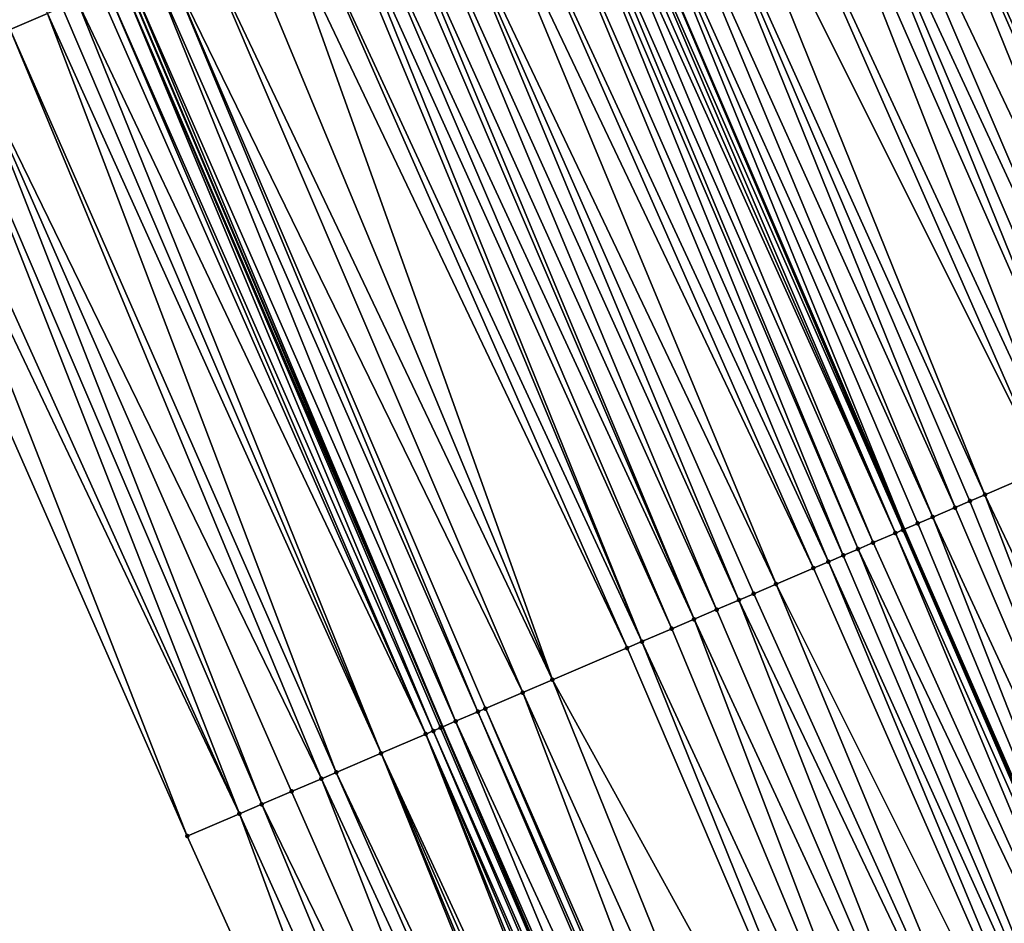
# Model space of a CAD drawing. Header units: feet. Extents: x 2004186 to 2014793, y 836912 to 864902.
# Tile 406 of 974: x 2010256 to 2010281, y 848168 to 848190. Entities that reach past the tile are written whole.
import ezdxf

# ---------------------------------------------------------------- set-up
doc = ezdxf.new("R2010")
doc.units = ezdxf.units.FT
doc.header["$LTSCALE"] = 100
doc.header["$MEASUREMENT"] = 0
for name, color, linetype, lineweight in [('EP_Travel Lane', 5, 'Continuous', 40), ('GPL_Skip Line', 2, 'Continuous', 40), ('Road Shots', 4, 'Continuous', 200), ('Road X-Section', 30, 'Continuous', 13)]:
    doc.layers.add(name, color=color, linetype=linetype, lineweight=lineweight)
doc.layers.add('I-77 SB_MM21-27-Surface-Border', color=7, linetype='Continuous')
doc.layers.add('I-77 SB_MM21-27-Surface-TIN', color=7, linetype='Continuous')

msp = doc.modelspace()

# ---------------------------------------------------------------- linework, layer by layer
at = {"layer": 'EP_Travel Lane'}
msp.add_polyline3d([(2010305.390469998, 848080.8465041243, 430.5989821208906), (2010297.684316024, 848099.3021642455, 430.5160583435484), (2010289.978107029, 848117.7579561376, 430.4732409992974), (2010282.366608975, 848135.9561720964, 430.3883975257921), (2010274.556506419, 848154.3682234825, 430.3378343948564), (2010266.746384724, 848172.7803199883, 430.3001159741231), (2010258.936312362, 848191.1923001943, 430.2292891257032), (2010251.222090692, 848209.2494617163, 430.1626346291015), (2010243.074250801, 848227.5143628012, 430.0824033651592), (2010234.926417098, 848245.7792500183, 429.9975341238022), (2010226.778556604, 848264.0441972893, 429.9327789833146), (2010218.717751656, 848281.9512323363, 429.880627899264), (2010210.289573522, 848300.088456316, 429.7923194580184), (2010201.861373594, 848318.2257271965, 429.7193506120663), (2010193.433139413, 848336.3630717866, 429.6704961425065), (2010185.079267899, 848354.2161838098, 429.6111974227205), (2010176.462247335, 848372.2645757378, 429.5588371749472)], dxfattribs=at)
at = {"layer": 'GPL_Skip Line'}
msp.add_polyline3d([(2010316.89390634, 848085.6152723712, 431.1424802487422), (2010309.226277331, 848104.0868771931, 431.0546505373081), (2010301.558629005, 848122.5585285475, 430.9809691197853), (2010293.91638221, 848140.8964088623, 430.9236293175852), (2010286.026832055, 848159.2743249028, 430.832547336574), (2010278.137224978, 848177.6523735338, 430.7792813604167), (2010270.247666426, 848196.0303091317, 430.693777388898), (2010262.393365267, 848214.2271495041, 430.6283262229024), (2010254.274278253, 848232.5048416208, 430.5435264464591), (2010246.155151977, 848250.7826221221, 430.4883125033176), (2010238.036049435, 848269.0603491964, 430.4152164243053), (2010229.92070928, 848287.1446260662, 430.3710081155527), (2010221.481086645, 848305.276578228, 430.2912271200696), (2010213.041452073, 848323.4085560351, 430.2198362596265), (2010204.601826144, 848341.5405152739, 430.1423739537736), (2010196.184079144, 848359.5248825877, 430.0913118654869)], dxfattribs=at)
at = {"layer": 'I-77 SB_MM21-27-Surface-Border', "color": 3, "linetype": 'ByBlock', "lineweight": -2}
msp.add_polyline3d([(2010301.796048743, 848079.3564190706, 430.4260753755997), (2010293.216183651, 848097.4499587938, 430.3221133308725), (2010285.375314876, 848115.8499042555, 430.2669621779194), (2010276.71784885, 848133.5401261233, 430.1564486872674), (2010268.671635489, 848151.8510682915, 430.0668757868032), (2010260.441537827, 848170.0833557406, 429.9685273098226), (2010252.395275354, 848188.3944127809, 429.9116962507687), (2010244.673266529, 848206.3313564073, 429.8657861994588), (2010236.900849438, 848224.763666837, 429.8371766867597), (2010229.128486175, 848243.1958564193, 429.7681103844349), (2010221.356126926, 848261.6280369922, 429.6960273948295), (2010214.436026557, 848279.9662490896, 429.6692111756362), (2010207.478468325, 848298.7854244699, 429.7020729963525), (2010199.795177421, 848317.2679811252, 429.6524874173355), (2010190.660210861, 848335.0777541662, 429.5863745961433), (2010182.152903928, 848352.8174021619, 429.5337966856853), (2010173.34872787, 848370.7763118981, 429.4700902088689)], dxfattribs=at)
at = {"layer": 'I-77 SB_MM21-27-Surface-TIN', "color": 128, "linetype": 'ByBlock', "lineweight": -2}
for points in [[(2010248.509631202, 848208.040831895, 430.0455819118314), (2010256.07293885, 848189.9675598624, 430.1022298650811), (2010256.992359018, 848190.3608365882, 430.1470003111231)], [(2010280.529752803, 848200.42816533, 431.1348072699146), (2010279.978087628, 848200.1922298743, 431.1166611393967), (2010288.024334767, 848181.881208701, 431.1837152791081)], [(2010280.897536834, 848200.5854386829, 431.1420731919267), (2010280.529752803, 848200.42816533, 431.1348072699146), (2010288.759889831, 848182.195785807, 431.206912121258)], [(2010280.529752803, 848200.42816533, 431.1348072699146), (2010288.024334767, 848181.881208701, 431.1837152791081), (2010288.759889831, 848182.195785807, 431.206912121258)], [(2010279.978087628, 848200.1922298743, 431.1166611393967), (2010279.058674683, 848199.7989362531, 431.0670749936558), (2010287.840447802, 848181.8025602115, 431.1767152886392)], [(2010279.978087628, 848200.1922298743, 431.1166611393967), (2010287.840447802, 848181.8025602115, 431.1767152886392), (2010288.024334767, 848181.881208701, 431.1837152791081)], [(2010279.058674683, 848199.7989362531, 431.0670749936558), (2010276.852051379, 848198.8551069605, 430.9695590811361), (2010286.185490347, 848181.0946647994, 431.0968965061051)], [(2010279.058674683, 848199.7989362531, 431.0670749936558), (2010286.921030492, 848181.4092767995, 431.1300391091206), (2010287.840447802, 848181.8025602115, 431.1767152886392)], [(2010279.058674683, 848199.7989362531, 431.0670749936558), (2010286.185490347, 848181.0946647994, 431.0968965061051), (2010286.921030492, 848181.4092767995, 431.1300391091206)], [(2010276.852051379, 848198.8551069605, 430.9695590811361), (2010275.748730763, 848198.3832132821, 430.9267775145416), (2010284.346639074, 848180.3081369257, 431.0146460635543)], [(2010276.852051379, 848198.8551069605, 430.9695590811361), (2010285.449958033, 848180.7800344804, 431.0585324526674), (2010286.185490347, 848181.0946647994, 431.0968965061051)], [(2010276.852051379, 848198.8551069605, 430.9695590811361), (2010285.082183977, 848180.6227377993, 431.0446173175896), (2010285.449958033, 848180.7800344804, 431.0585324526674)], [(2010276.852051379, 848198.8551069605, 430.9695590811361), (2010284.898299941, 848180.5440824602, 431.0356649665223), (2010285.082183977, 848180.6227377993, 431.0446173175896)], [(2010276.852051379, 848198.8551069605, 430.9695590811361), (2010284.346639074, 848180.3081369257, 431.0146460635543), (2010284.898299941, 848180.5440824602, 431.0356649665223)], [(2010275.748730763, 848198.3832132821, 430.9267775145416), (2010275.197076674, 848198.1472518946, 430.9012400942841), (2010283.611085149, 848179.9935571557, 430.9906899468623)], [(2010275.748730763, 848198.3832132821, 430.9267775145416), (2010283.611085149, 848179.9935571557, 430.9906899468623), (2010284.346639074, 848180.3081369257, 431.0146460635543)], [(2010275.197076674, 848198.1472518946, 430.9012400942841), (2010274.645420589, 848197.9112951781, 430.8770340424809), (2010282.691659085, 848179.6002942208, 430.9498503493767)], [(2010275.197076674, 848198.1472518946, 430.9012400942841), (2010283.059431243, 848179.7575953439, 430.9650315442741), (2010283.611085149, 848179.9935571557, 430.9906899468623)], [(2010275.197076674, 848198.1472518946, 430.9012400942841), (2010282.691659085, 848179.6002942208, 430.9498503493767), (2010283.059431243, 848179.7575953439, 430.9650315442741)], [(2010274.645420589, 848197.9112951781, 430.8770340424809), (2010273.542100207, 848197.4394009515, 430.8340962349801), (2010281.95611869, 848179.285682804, 430.9168739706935)], [(2010274.645420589, 848197.9112951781, 430.8770340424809), (2010281.95611869, 848179.285682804, 430.9168739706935), (2010282.691659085, 848179.6002942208, 430.9498503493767)], [(2010273.542100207, 848197.4394009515, 430.8340962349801), (2010272.622671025, 848197.0461453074, 430.7953346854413), (2010281.588343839, 848179.1283879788, 430.9034878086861)], [(2010273.542100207, 848197.4394009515, 430.8340962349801), (2010281.588343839, 848179.1283879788, 430.9034878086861), (2010281.95611869, 848179.285682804, 430.9168739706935)], [(2010272.622671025, 848197.0461453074, 430.7953346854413), (2010271.887123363, 848196.7315508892, 430.7672033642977), (2010280.11725991, 848178.4991724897, 430.8396284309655)], [(2010272.622671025, 848197.0461453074, 430.7953346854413), (2010280.11725991, 848178.4991724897, 430.8396284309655), (2010281.588343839, 848179.1283879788, 430.9034878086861)], [(2010271.887123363, 848196.7315508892, 430.7672033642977), (2010271.151573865, 848196.416960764, 430.7402957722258), (2010279.381705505, 848178.1845938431, 430.8159925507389)], [(2010271.887123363, 848196.7315508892, 430.7672033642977), (2010279.749481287, 848178.3418864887, 430.8287574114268), (2010280.11725991, 848178.4991724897, 430.8396284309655)], [(2010271.887123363, 848196.7315508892, 430.7672033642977), (2010279.381705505, 848178.1845938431, 430.8159925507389), (2010279.749481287, 848178.3418864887, 430.8287574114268)], [(2010271.151573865, 848196.416960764, 430.7402957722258), (2010270.599917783, 848196.1810040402, 430.7160876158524), (2010278.830032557, 848177.948676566, 430.8030278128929)], [(2010271.151573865, 848196.416960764, 430.7402957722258), (2010278.830032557, 848177.948676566, 430.8030278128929), (2010279.381705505, 848178.1845938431, 430.8159925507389)], [(2010270.048277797, 848195.945009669, 430.6811488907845), (2010278.094480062, 848177.6340934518, 430.7781185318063), (2010270.247666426, 848196.0303091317, 430.693777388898)], [(2010270.599917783, 848196.1810040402, 430.7160876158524), (2010270.247666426, 848196.0303091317, 430.693777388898), (2010278.137224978, 848177.6523735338, 430.7792813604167)], [(2010278.094480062, 848177.6340934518, 430.7781185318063), (2010278.137224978, 848177.6523735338, 430.7792813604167), (2010270.247666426, 848196.0303091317, 430.693777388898)], [(2010270.599917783, 848196.1810040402, 430.7160876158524), (2010278.137224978, 848177.6523735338, 430.7792813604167), (2010278.462259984, 848177.7913764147, 430.7881235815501)], [(2010270.599917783, 848196.1810040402, 430.7160876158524), (2010278.462259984, 848177.7913764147, 430.7881235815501), (2010278.830032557, 848177.948676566, 430.8030278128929)], [(2010269.680498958, 848195.7877241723, 430.670421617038), (2010269.312724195, 848195.6304291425, 430.6569771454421), (2010277.358954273, 848177.3194478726, 430.7354048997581)], [(2010269.86439081, 848195.8663612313, 430.67416358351), (2010269.680498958, 848195.7877241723, 430.670421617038), (2010277.910595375, 848177.5554396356, 430.769600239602)], [(2010269.680498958, 848195.7877241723, 430.670421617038), (2010277.358954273, 848177.3194478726, 430.7354048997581), (2010277.910595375, 848177.5554396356, 430.769600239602)], [(2010270.048277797, 848195.945009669, 430.6811488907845), (2010269.86439081, 848195.8663612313, 430.67416358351), (2010277.910595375, 848177.5554396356, 430.769600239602)], [(2010270.048277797, 848195.945009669, 430.6811488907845), (2010277.910595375, 848177.5554396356, 430.769600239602), (2010278.094480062, 848177.6340934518, 430.7781185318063)], [(2010269.128843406, 848195.5517662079, 430.6458598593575), (2010268.577190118, 848195.3158029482, 430.6197887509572), (2010276.623428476, 848177.0048023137, 430.6926970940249)], [(2010269.312724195, 848195.6304291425, 430.6569771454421), (2010269.128843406, 848195.5517662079, 430.6458598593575), (2010276.991188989, 848177.1621306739, 430.7156416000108)], [(2010269.128843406, 848195.5517662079, 430.6458598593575), (2010276.623428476, 848177.0048023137, 430.6926970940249), (2010276.991188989, 848177.1621306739, 430.7156416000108)], [(2010269.312724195, 848195.6304291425, 430.6569771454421), (2010276.991188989, 848177.1621306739, 430.7156416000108), (2010277.358954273, 848177.3194478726, 430.7354048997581)], [(2010268.577190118, 848195.3158029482, 430.6197887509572), (2010267.841638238, 848195.0012183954, 430.5944693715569), (2010276.255658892, 848176.8474951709, 430.6758000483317)], [(2010268.577190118, 848195.3158029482, 430.6197887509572), (2010276.255658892, 848176.8474951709, 430.6758000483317), (2010276.623428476, 848177.0048023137, 430.6926970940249)], [(2010267.841638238, 848195.0012183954, 430.5944693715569), (2010267.289982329, 848194.7652612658, 430.5701455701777), (2010275.887883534, 848176.690201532, 430.6627519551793)], [(2010267.841638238, 848195.0012183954, 430.5944693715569), (2010275.887883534, 848176.690201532, 430.6627519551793), (2010276.255658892, 848176.8474951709, 430.6758000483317)], [(2010267.289982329, 848194.7652612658, 430.5701455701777), (2010266.370551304, 848194.372009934, 430.5326131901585), (2010274.968443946, 848176.2969702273, 430.6309279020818)], [(2010267.289982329, 848194.7652612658, 430.5701455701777), (2010274.968443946, 848176.2969702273, 430.6309279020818), (2010275.887883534, 848176.690201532, 430.6627519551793)], [(2010266.370551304, 848194.372009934, 430.5326131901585), (2010265.818895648, 848194.1360522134, 430.5081208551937), (2010274.04902258, 848175.9036963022, 430.5869557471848)], [(2010266.370551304, 848194.372009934, 430.5326131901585), (2010274.416787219, 848176.0610150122, 430.6071497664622), (2010274.968443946, 848176.2969702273, 430.6309279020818)], [(2010266.370551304, 848194.372009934, 430.5326131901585), (2010274.04902258, 848175.9036963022, 430.5869557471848), (2010274.416787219, 848176.0610150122, 430.6071497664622)], [(2010265.818895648, 848194.1360522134, 430.5081208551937), (2010265.267253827, 848193.9000621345, 430.4744055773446), (2010273.497371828, 848175.6677271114, 430.5591941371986)], [(2010265.818895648, 848194.1360522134, 430.5081208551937), (2010273.497371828, 848175.6677271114, 430.5591941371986), (2010274.04902258, 848175.9036963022, 430.5869557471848)], [(2010265.267253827, 848193.9000621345, 430.4744055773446), (2010265.083366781, 848193.821413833, 430.4674591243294), (2010272.945715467, 848175.4317710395, 430.5351717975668)], [(2010265.267253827, 848193.9000621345, 430.4744055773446), (2010272.945715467, 848175.4317710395, 430.5351717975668), (2010273.497371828, 848175.6677271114, 430.5591941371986)], [(2010265.083366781, 848193.821413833, 430.4674591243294), (2010264.531691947, 848193.5855009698, 430.4557524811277), (2010272.945715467, 848175.4317710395, 430.5351717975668)], [(2010263.980021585, 848193.3495776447, 430.4410638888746), (2010263.244466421, 848193.0350007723, 430.4179337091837), (2010271.658499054, 848174.8812495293, 430.4912782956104)], [(2010264.163913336, 848193.4282149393, 430.4448730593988), (2010263.980021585, 848193.3495776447, 430.4410638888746), (2010271.658499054, 848174.8812495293, 430.4912782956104)], [(2010264.531691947, 848193.5855009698, 430.4557524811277), (2010264.163913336, 848193.4282149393, 430.4448730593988), (2010272.394053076, 848175.1958290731, 430.5151699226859)], [(2010264.163913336, 848193.4282149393, 430.4448730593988), (2010271.658499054, 848174.8812495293, 430.4912782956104), (2010272.394053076, 848175.1958290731, 430.5151699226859)], [(2010264.531691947, 848193.5855009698, 430.4557524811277), (2010272.394053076, 848175.1958290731, 430.5151699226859), (2010272.945715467, 848175.4317710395, 430.5351717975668)], [(2010263.244466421, 848193.0350007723, 430.4179337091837), (2010262.692813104, 848192.7990375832, 430.3918827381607), (2010271.290725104, 848174.7239525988, 430.4772920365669)], [(2010263.244466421, 848193.0350007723, 430.4179337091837), (2010271.290725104, 848174.7239525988, 430.4772920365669), (2010271.658499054, 848174.8812495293, 430.4912782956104)], [(2010262.692813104, 848192.7990375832, 430.3918827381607), (2010261.773374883, 848192.4058030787, 430.3591465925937), (2010269.451848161, 848173.937484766, 430.4121549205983)], [(2010262.692813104, 848192.7990375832, 430.3918827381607), (2010269.451848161, 848173.937484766, 430.4121549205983), (2010271.290725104, 848174.7239525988, 430.4772920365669)], [(2010261.773374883, 848192.4058030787, 430.3591465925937), (2010260.853946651, 848192.0125452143, 430.3197522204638), (2010269.451848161, 848173.937484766, 430.4121549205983)], [(2010260.853946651, 848192.0125452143, 430.3197522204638), (2010259.934509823, 848191.6193074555, 430.2860885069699), (2010268.716305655, 848173.6228782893, 430.3805866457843)], [(2010260.853946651, 848192.0125452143, 430.3197522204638), (2010268.716305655, 848173.6228782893, 430.3805866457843), (2010269.451848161, 848173.937484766, 430.4121549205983)], [(2010259.56674252, 848191.4619949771, 430.2676706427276), (2010259.015102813, 848191.2259999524, 430.232545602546), (2010267.061336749, 848172.9150096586, 430.308401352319)], [(2010259.934509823, 848191.6193074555, 430.2860885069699), (2010259.56674252, 848191.4619949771, 430.2676706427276), (2010267.612980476, 848173.150995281, 430.3408464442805)], [(2010259.56674252, 848191.4619949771, 430.2676706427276), (2010267.061336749, 848172.9150096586, 430.308401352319), (2010267.612980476, 848173.150995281, 430.3408464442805)], [(2010259.934509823, 848191.6193074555, 430.2860885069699), (2010267.796865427, 848173.229648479, 430.3491885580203), (2010268.716305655, 848173.6228782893, 430.3805866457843)], [(2010259.934509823, 848191.6193074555, 430.2860885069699), (2010267.612980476, 848173.150995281, 430.3408464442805), (2010267.796865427, 848173.229648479, 430.3491885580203)], [(2010258.831216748, 848191.1473493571, 430.2249454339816), (2010266.746384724, 848172.7803199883, 430.3001159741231), (2010258.936312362, 848191.1923001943, 430.2292891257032)], [(2010259.015102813, 848191.2259999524, 430.232545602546), (2010258.936312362, 848191.1923001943, 430.2292891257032), (2010266.746384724, 848172.7803199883, 430.3001159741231)], [(2010259.015102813, 848191.2259999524, 430.232545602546), (2010266.746384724, 848172.7803199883, 430.3001159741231), (2010267.061336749, 848172.9150096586, 430.308401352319)], [(2010258.463433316, 848190.990074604, 430.2172804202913), (2010258.279546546, 848190.9114256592, 430.2101506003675), (2010266.325795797, 848172.6003995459, 430.2757966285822)], [(2010258.831216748, 848191.1473493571, 430.2249454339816), (2010258.463433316, 848190.990074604, 430.2172804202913), (2010266.509674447, 848172.6790674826, 430.2883397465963)], [(2010258.463433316, 848190.990074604, 430.2172804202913), (2010266.325795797, 848172.6003995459, 430.2757966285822), (2010266.509674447, 848172.6790674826, 430.2883397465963)], [(2010258.831216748, 848191.1473493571, 430.2249454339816), (2010266.693556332, 848172.7577278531, 430.2987262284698), (2010266.746384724, 848172.7803199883, 430.3001159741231)], [(2010258.831216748, 848191.1473493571, 430.2249454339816), (2010266.509674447, 848172.6790674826, 430.2883397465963), (2010266.693556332, 848172.7577278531, 430.2987262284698)], [(2010257.727896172, 848190.675455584, 430.1821368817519), (2010257.360121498, 848190.5181603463, 430.1686330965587), (2010265.222493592, 848172.1284628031, 430.2207406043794)], [(2010258.279546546, 848190.9114256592, 430.2101506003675), (2010257.727896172, 848190.675455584, 430.1821368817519), (2010266.325795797, 848172.6003995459, 430.2757966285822)], [(2010257.727896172, 848190.675455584, 430.1821368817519), (2010265.222493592, 848172.1284628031, 430.2207406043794), (2010266.325795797, 848172.6003995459, 430.2757966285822)], [(2010257.360121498, 848190.5181603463, 430.1686330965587), (2010256.992359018, 848190.3608365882, 430.1470003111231), (2010265.222493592, 848172.1284628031, 430.2207406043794)], [(2010256.992359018, 848190.3608365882, 430.1470003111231), (2010256.07293885, 848189.9675598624, 430.1022298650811), (2010264.119203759, 848171.6564971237, 430.1574367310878)], [(2010256.992359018, 848190.3608365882, 430.1470003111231), (2010264.119203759, 848171.6564971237, 430.1574367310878), (2010265.222493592, 848172.1284628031, 430.2207406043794)], [(2010256.07293885, 848189.9675598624, 430.1022298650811), (2010254.96964721, 848189.4955984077, 430.0401301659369), (2010263.751439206, 848171.4991782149, 430.1371860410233)], [(2010256.07293885, 848189.9675598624, 430.1022298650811), (2010263.751439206, 848171.4991782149, 430.1371860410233), (2010264.119203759, 848171.6564971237, 430.1574367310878)], [(2010254.96964721, 848189.4955984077, 430.0401301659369), (2010254.417993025, 848189.2596372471, 430.0146574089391), (2010262.280375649, 848170.869915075, 430.0597449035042)], [(2010254.96964721, 848189.4955984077, 430.0401301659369), (2010263.015911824, 848171.1845363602, 430.0955340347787), (2010263.751439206, 848171.4991782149, 430.1371860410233)], [(2010254.96964721, 848189.4955984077, 430.0401301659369), (2010262.280375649, 848170.869915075, 430.0597449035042), (2010263.015911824, 848171.1845363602, 430.0955340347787)], [(2010254.417993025, 848189.2596372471, 430.0146574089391), (2010253.498580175, 848188.8663434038, 429.9650080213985), (2010261.728720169, 848170.6339569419, 430.0351350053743)], [(2010254.417993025, 848189.2596372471, 430.0146574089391), (2010261.728720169, 848170.6339569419, 430.0351350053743), (2010262.280375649, 848170.869915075, 430.0597449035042)], [(2010253.498580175, 848188.8663434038, 429.9650080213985), (2010253.130813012, 848188.7090305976, 429.9464967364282), (2010261.728720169, 848170.6339569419, 430.0351350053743)], [(2010253.130813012, 848188.7090305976, 429.9464967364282), (2010252.395275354, 848188.3944127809, 429.9116962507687), (2010260.441537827, 848170.0833557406, 429.9685273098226)], [(2010253.130813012, 848188.7090305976, 429.9464967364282), (2010260.441537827, 848170.0833557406, 429.9685273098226), (2010261.728720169, 848170.6339569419, 430.0351350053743)], [(2010281.588343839, 848179.1283879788, 430.9034878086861), (2010280.11725991, 848178.4991724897, 430.8396284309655), (2010288.715151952, 848160.424134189, 430.9383439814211)], [(2010279.749481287, 848178.3418864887, 430.8287574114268), (2010279.381705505, 848178.1845938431, 430.8159925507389), (2010287.24405146, 848159.794957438, 430.8855261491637)], [(2010280.11725991, 848178.4991724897, 430.8396284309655), (2010279.749481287, 848178.3418864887, 430.8287574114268), (2010287.24405146, 848159.794957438, 430.8855261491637)], [(2010280.11725991, 848178.4991724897, 430.8396284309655), (2010287.24405146, 848159.794957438, 430.8855261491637), (2010288.715151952, 848160.424134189, 430.9383439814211)], [(2010279.381705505, 848178.1845938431, 430.8159925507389), (2010278.830032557, 848177.948676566, 430.8030278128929), (2010287.24405146, 848159.794957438, 430.8855261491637)], [(2010278.830032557, 848177.948676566, 430.8030278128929), (2010278.462259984, 848177.7913764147, 430.7881235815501), (2010286.140740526, 848159.3230411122, 430.8362894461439)], [(2010278.830032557, 848177.948676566, 430.8030278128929), (2010286.140740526, 848159.3230411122, 430.8362894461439), (2010287.24405146, 848159.794957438, 430.8855261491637)], [(2010278.094480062, 848177.6340934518, 430.7781185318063), (2010277.910595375, 848177.5554396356, 430.769600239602), (2010286.026832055, 848159.2743249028, 430.832547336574)], [(2010278.094480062, 848177.6340934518, 430.7781185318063), (2010286.026832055, 848159.2743249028, 430.832547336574), (2010278.137224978, 848177.6523735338, 430.7792813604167)], [(2010278.462259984, 848177.7913764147, 430.7881235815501), (2010278.137224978, 848177.6523735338, 430.7792813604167), (2010286.140740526, 848159.3230411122, 430.8362894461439)], [(2010286.140740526, 848159.3230411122, 430.8362894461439), (2010278.137224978, 848177.6523735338, 430.7792813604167), (2010286.026832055, 848159.2743249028, 430.832547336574)], [(2010277.358954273, 848177.3194478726, 430.7354048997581), (2010276.991188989, 848177.1621306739, 430.7156416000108), (2010285.589075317, 848159.0871057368, 430.8181661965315)], [(2010277.910595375, 848177.5554396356, 430.769600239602), (2010277.358954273, 848177.3194478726, 430.7354048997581), (2010285.589075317, 848159.0871057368, 430.8181661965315)], [(2010277.910595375, 848177.5554396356, 430.769600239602), (2010285.589075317, 848159.0871057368, 430.8181661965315), (2010286.026832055, 848159.2743249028, 430.832547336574)], [(2010276.991188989, 848177.1621306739, 430.7156416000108), (2010276.623428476, 848177.0048023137, 430.6926970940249), (2010284.485762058, 848158.6151948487, 430.7704794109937)], [(2010276.991188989, 848177.1621306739, 430.7156416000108), (2010284.485762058, 848158.6151948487, 430.7704794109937), (2010285.589075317, 848159.0871057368, 430.8181661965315)], [(2010276.255658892, 848176.8474951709, 430.6758000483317), (2010275.887883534, 848176.690201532, 430.6627519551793), (2010283.934097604, 848158.3792577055, 430.7518522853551)], [(2010276.623428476, 848177.0048023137, 430.6926970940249), (2010276.255658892, 848176.8474951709, 430.6758000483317), (2010284.485762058, 848158.6151948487, 430.7704794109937)], [(2010276.255658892, 848176.8474951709, 430.6758000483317), (2010283.934097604, 848158.3792577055, 430.7518522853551), (2010284.485762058, 848158.6151948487, 430.7704794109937)], [(2010275.887883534, 848176.690201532, 430.6627519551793), (2010274.968443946, 848176.2969702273, 430.6309279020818), (2010283.934097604, 848158.3792577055, 430.7518522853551)], [(2010274.968443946, 848176.2969702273, 430.6309279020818), (2010274.416787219, 848176.0610150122, 430.6071497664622), (2010282.646889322, 848157.8287171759, 430.7025376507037)], [(2010274.968443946, 848176.2969702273, 430.6309279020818), (2010282.646889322, 848157.8287171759, 430.7025376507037), (2010283.934097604, 848158.3792577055, 430.7518522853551)], [(2010274.04902258, 848175.9036963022, 430.5869557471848), (2010273.497371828, 848175.6677271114, 430.5591941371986), (2010281.359689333, 848157.2781572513, 430.6476949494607)], [(2010274.416787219, 848176.0610150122, 430.6071497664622), (2010274.04902258, 848175.9036963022, 430.5869557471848), (2010282.646889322, 848157.8287171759, 430.7025376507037)], [(2010274.04902258, 848175.9036963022, 430.5869557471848), (2010281.359689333, 848157.2781572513, 430.6476949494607), (2010282.646889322, 848157.8287171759, 430.7025376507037)], [(2010273.497371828, 848175.6677271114, 430.5591941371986), (2010272.945715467, 848175.4317710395, 430.5351717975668), (2010281.359689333, 848157.2781572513, 430.6476949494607)], [(2010272.945715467, 848175.4317710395, 430.5351717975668), (2010272.394053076, 848175.1958290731, 430.5151699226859), (2010280.072478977, 848156.7276215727, 430.5997629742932)], [(2010272.945715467, 848175.4317710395, 430.5351717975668), (2010280.072478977, 848156.7276215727, 430.5997629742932), (2010281.359689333, 848157.2781572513, 430.6476949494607)], [(2010272.394053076, 848175.1958290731, 430.5151699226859), (2010271.658499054, 848174.8812495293, 430.4912782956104), (2010280.072478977, 848156.7276215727, 430.5997629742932)], [(2010271.290725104, 848174.7239525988, 430.4772920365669), (2010269.451848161, 848173.937484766, 430.4121549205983), (2010279.153046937, 848156.3343726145, 430.5629071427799)], [(2010271.658499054, 848174.8812495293, 430.4912782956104), (2010271.290725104, 848174.7239525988, 430.4772920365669), (2010279.153046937, 848156.3343726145, 430.5629071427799)], [(2010271.658499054, 848174.8812495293, 430.4912782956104), (2010279.153046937, 848156.3343726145, 430.5629071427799), (2010280.072478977, 848156.7276215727, 430.5997629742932)], [(2010269.451848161, 848173.937484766, 430.4121549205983), (2010268.716305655, 848173.6228782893, 430.3805866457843), (2010276.946426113, 848155.3905375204, 430.4637375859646)], [(2010269.451848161, 848173.937484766, 430.4121549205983), (2010276.946426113, 848155.3905375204, 430.4637375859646), (2010279.153046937, 848156.3343726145, 430.5629071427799)], [(2010268.716305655, 848173.6228782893, 430.3805866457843), (2010267.796865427, 848173.229648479, 430.3491885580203), (2010275.843103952, 848154.9186474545, 430.4219857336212)], [(2010268.716305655, 848173.6228782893, 430.3805866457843), (2010275.843103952, 848154.9186474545, 430.4219857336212), (2010276.946426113, 848155.3905375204, 430.4637375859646)], [(2010267.796865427, 848173.229648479, 430.3491885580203), (2010267.612980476, 848173.150995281, 430.3408464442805), (2010275.659220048, 848154.8399918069, 430.4129453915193)], [(2010267.796865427, 848173.229648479, 430.3491885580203), (2010275.659220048, 848154.8399918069, 430.4129453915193), (2010275.843103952, 848154.9186474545, 430.4219857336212)], [(2010267.612980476, 848173.150995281, 430.3408464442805), (2010267.061336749, 848172.9150096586, 430.308401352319), (2010275.475339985, 848154.7613271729, 430.401343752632)], [(2010267.612980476, 848173.150995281, 430.3408464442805), (2010275.475339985, 848154.7613271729, 430.401343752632), (2010275.659220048, 848154.8399918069, 430.4129453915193)], [(2010266.693556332, 848172.7577278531, 430.2987262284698), (2010266.509674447, 848172.6790674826, 430.2883397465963), (2010274.556506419, 848154.3682234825, 430.3378343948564)], [(2010266.693556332, 848172.7577278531, 430.2987262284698), (2010274.556506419, 848154.3682234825, 430.3378343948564), (2010266.746384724, 848172.7803199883, 430.3001159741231)], [(2010267.061336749, 848172.9150096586, 430.308401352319), (2010266.746384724, 848172.7803199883, 430.3001159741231), (2010274.739828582, 848154.4466479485, 430.3490402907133)], [(2010274.739828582, 848154.4466479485, 430.3490402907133), (2010266.746384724, 848172.7803199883, 430.3001159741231), (2010274.556506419, 848154.3682234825, 430.3378343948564)], [(2010267.061336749, 848172.9150096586, 430.308401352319), (2010274.739828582, 848154.4466479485, 430.3490402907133), (2010275.475339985, 848154.7613271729, 430.401343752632)], [(2010266.325795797, 848172.6003995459, 430.2757966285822), (2010265.222493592, 848172.1284628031, 430.2207406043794), (2010273.636508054, 848153.9747540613, 430.3061992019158)], [(2010266.509674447, 848172.6790674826, 430.2883397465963), (2010266.325795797, 848172.6003995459, 430.2757966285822), (2010274.372067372, 848154.2893212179, 430.3265602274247)], [(2010266.325795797, 848172.6003995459, 430.2757966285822), (2010274.188180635, 848154.210672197, 430.3194086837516), (2010274.372067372, 848154.2893212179, 430.3265602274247)], [(2010266.325795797, 848172.6003995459, 430.2757966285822), (2010273.820395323, 848154.0534018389, 430.3129963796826), (2010274.188180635, 848154.210672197, 430.3194086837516)], [(2010266.325795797, 848172.6003995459, 430.2757966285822), (2010273.636508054, 848153.9747540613, 430.3061992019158), (2010273.820395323, 848154.0534018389, 430.3129963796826)], [(2010266.509674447, 848172.6790674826, 430.2883397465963), (2010274.372067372, 848154.2893212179, 430.3265602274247), (2010274.556506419, 848154.3682234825, 430.3378343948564)], [(2010265.222493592, 848172.1284628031, 430.2207406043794), (2010264.119203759, 848171.6564971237, 430.1574367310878), (2010272.717094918, 848153.5814608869, 430.2567405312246)], [(2010265.222493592, 848172.1284628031, 430.2207406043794), (2010273.268746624, 848153.8174278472, 430.2838663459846), (2010273.636508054, 848153.9747540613, 430.3061992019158)], [(2010265.222493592, 848172.1284628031, 430.2207406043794), (2010272.900981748, 848153.6601096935, 430.2638309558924), (2010273.268746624, 848153.8174278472, 430.2838663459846)], [(2010265.222493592, 848172.1284628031, 430.2207406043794), (2010272.717094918, 848153.5814608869, 430.2567405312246), (2010272.900981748, 848153.6601096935, 430.2638309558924)], [(2010263.751439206, 848171.4991782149, 430.1371860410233), (2010263.015911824, 848171.1845363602, 430.0955340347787), (2010271.062121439, 848152.8736029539, 430.1876043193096)], [(2010264.119203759, 848171.6564971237, 430.1574367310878), (2010263.751439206, 848171.4991782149, 430.1371860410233), (2010272.165426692, 848153.3455325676, 430.2406284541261)], [(2010263.751439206, 848171.4991782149, 430.1371860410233), (2010271.062121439, 848152.8736029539, 430.1876043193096), (2010272.165426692, 848153.3455325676, 430.2406284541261)], [(2010264.119203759, 848171.6564971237, 430.1574367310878), (2010272.165426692, 848153.3455325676, 430.2406284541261), (2010272.717094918, 848153.5814608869, 430.2567405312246)], [(2010263.015911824, 848171.1845363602, 430.0955340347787), (2010262.280375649, 848170.869915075, 430.0597449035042), (2010271.062121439, 848152.8736029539, 430.1876043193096)], [(2010262.280375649, 848170.869915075, 430.0597449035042), (2010261.728720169, 848170.6339569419, 430.0351350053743), (2010269.958820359, 848152.4016635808, 430.1317985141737)], [(2010262.280375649, 848170.869915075, 430.0597449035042), (2010269.958820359, 848152.4016635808, 430.1317985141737), (2010271.062121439, 848152.8736029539, 430.1876043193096)], [(2010261.728720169, 848170.6339569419, 430.0351350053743), (2010260.441537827, 848170.0833557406, 429.9685273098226), (2010268.671635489, 848151.8510682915, 430.0668757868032)], [(2010261.728720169, 848170.6339569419, 430.0351350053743), (2010268.671635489, 848151.8510682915, 430.0668757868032), (2010269.958820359, 848152.4016635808, 430.1317985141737)]]:
    msp.add_3dface(points, dxfattribs=at)
at = {"layer": 'Road Shots', "lineweight": 100}
for p in [(2010279.749481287, 848178.3418864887, 430.8287574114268), (2010280.11725991, 848178.4991724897, 430.8396284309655), (2010279.381705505, 848178.1845938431, 430.8159925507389), (2010278.830032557, 848177.948676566, 430.8030278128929), (2010278.094480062, 848177.6340934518, 430.7781185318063), (2010278.462259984, 848177.7913764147, 430.7881235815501), (2010277.358954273, 848177.3194478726, 430.7354048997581), (2010277.910595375, 848177.5554396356, 430.769600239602), (2010276.991188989, 848177.1621306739, 430.7156416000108), (2010276.255658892, 848176.8474951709, 430.6758000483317), (2010276.623428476, 848177.0048023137, 430.6926970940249), (2010275.887883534, 848176.690201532, 430.6627519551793), (2010274.968443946, 848176.2969702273, 430.6309279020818), (2010274.04902258, 848175.9036963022, 430.5869557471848), (2010274.416787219, 848176.0610150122, 430.6071497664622), (2010273.497371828, 848175.6677271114, 430.5591941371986), (2010272.945715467, 848175.4317710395, 430.5351717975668), (2010272.394053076, 848175.1958290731, 430.5151699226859), (2010271.290725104, 848174.7239525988, 430.4772920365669), (2010271.658499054, 848174.8812495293, 430.4912782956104), (2010269.451848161, 848173.937484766, 430.4121549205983), (2010268.716305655, 848173.6228782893, 430.3805866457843), (2010267.796865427, 848173.229648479, 430.3491885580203), (2010267.612980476, 848173.150995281, 430.3408464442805), (2010266.693556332, 848172.7577278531, 430.2987262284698), (2010267.061336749, 848172.9150096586, 430.308401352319), (2010266.325795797, 848172.6003995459, 430.2757966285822), (2010266.509674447, 848172.6790674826, 430.2883397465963), (2010265.222493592, 848172.1284628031, 430.2207406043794), (2010263.751439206, 848171.4991782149, 430.1371860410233), (2010264.119203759, 848171.6564971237, 430.1574367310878), (2010263.015911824, 848171.1845363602, 430.0955340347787), (2010262.280375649, 848170.869915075, 430.0597449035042), (2010261.728720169, 848170.6339569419, 430.0351350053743), (2010260.441537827, 848170.0833557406, 429.9685273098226)]:
    msp.add_point(p, dxfattribs=at)
at = {"layer": 'Road X-Section', "extrusion": (0.3931167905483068, -0.9194806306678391, 0.003815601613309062), "elevation": 10372.81037464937, "flags": 128}
msp.add_lwpolyline([(2181841.12217036, 390.3360256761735), (2181841.92217036, 390.3708264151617), (2181842.32217036, 390.3893378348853), (2181843.32217036, 390.4389875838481), (2181843.92217036, 390.4644605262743), (2181845.12217036, 390.5265606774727), (2181846.12217036, 390.5713314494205), (2181846.52217036, 390.592964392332), (2181846.92217036, 390.6064682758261), (2181847.52217036, 390.6344821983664), (2181847.722170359, 390.6416120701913), (2181848.12217036, 390.6492771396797), (2181848.32217036, 390.6568773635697), (2181848.92217036, 390.6920026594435), (2181849.322170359, 390.7104206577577), (2181850.32217036, 390.7440846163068), (2181851.32217036, 390.783479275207), (2181852.32217036, 390.8162156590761), (2181852.92217036, 390.8422668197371), (2181853.72217036, 390.8653971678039), (2181853.92217036, 390.8692063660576), (2181854.32217036, 390.8800858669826), (2181854.92217036, 390.8917925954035), (2181855.12217036, 390.8987390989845), (2181855.72217036, 390.932454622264), (2181856.32217036, 390.9569471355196), (2181857.32217036, 390.9944797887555), (2181857.92217036, 391.0188037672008), (2181858.722170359, 391.0441233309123), (2181859.32217036, 391.0701946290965), (2181859.52217036, 391.0813119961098), (2181859.92217036, 391.0947565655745), (2181860.12217036, 391.0984985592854), (2181860.32217036, 391.1054839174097), (2181860.92217036, 391.1404228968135), (2181861.52217036, 391.1646312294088), (2181862.32217036, 391.191539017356), (2181863.12217036, 391.2196705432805), (2181864.12217036, 391.2584323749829), (2181865.32217036, 391.3013704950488), (2181865.92217036, 391.3255767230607), (2181866.52217036, 391.351114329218), (2181867.722170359, 391.3938962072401), (2181870.12217036, 391.491412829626), (2181871.12217036, 391.5409993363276), (2181871.722170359, 391.5591455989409), (2181872.12217036, 391.5664115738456), (2181872.32217036, 391.5720485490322), (2181872.52217036, 391.5818259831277), (2181873.522170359, 391.6178536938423), (2181875.522170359, 391.6957748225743), (2181876.72217036, 391.7469209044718), (2181878.32217036, 391.8156375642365), (2181879.92217036, 391.8740718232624), (2181880.522170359, 391.8981428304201), (2181881.12217036, 391.9230835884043), (2181882.322170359, 391.968953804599), (2181883.12217036, 392.0032903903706), (2181883.52217036, 392.0182180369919), (2181883.92217036, 392.0322771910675), (2181884.12217036, 392.0364979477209), (2181884.32217036, 392.0435845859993), (2181884.52217036, 392.0628568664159), (2181884.722170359, 392.0863752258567), (2181884.92217036, 392.1052599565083), (2181885.122170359, 392.1102036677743), (2181885.32217036, 392.105657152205), (2181885.522170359, 392.1086325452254), (2181885.92217036, 392.1198867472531), (2181886.52217036, 392.1430159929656), (2181886.72217036, 392.1585999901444), (2181886.92217036, 392.1671286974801), (2181888.722170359, 392.2186161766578), (2181890.122170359, 392.2629410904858), (2181892.32217036, 392.3231415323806)], dxfattribs=at)
at = {"layer": 'Road X-Section', "extrusion": (0.3931167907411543, -0.9194806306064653, 0.003815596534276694), "elevation": 10392.81081219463, "flags": 128}
msp.add_lwpolyline([(2181841.322168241, 390.3165956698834), (2181842.72216824, 390.3832038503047), (2181843.32216824, 390.4078139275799), (2181844.122168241, 390.4436033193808), (2181844.922168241, 390.4852556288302), (2181845.322168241, 390.5055064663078), (2181846.522168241, 390.5688108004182), (2181847.722168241, 390.6238672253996), (2181847.92216824, 390.6364104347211), (2181848.122168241, 390.6467969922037), (2181848.522168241, 390.6564721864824), (2181849.122168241, 390.688917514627), (2181849.32216824, 390.697259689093), (2181850.322168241, 390.7286580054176), (2181851.122168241, 390.7602265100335), (2181853.122168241, 390.8253641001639), (2181853.522168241, 390.8393504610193), (2181854.32216824, 390.8632422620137), (2181854.92216824, 390.8832442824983), (2181855.522168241, 390.9072667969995), (2181856.122168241, 390.9350286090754), (2181856.522168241, 390.9552227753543), (2181857.122168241, 390.9790010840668), (2181858.122168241, 391.0108253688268), (2181858.522168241, 391.0238735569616), (2181858.92216824, 391.0407707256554), (2181859.32216824, 391.0637153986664), (2181859.722168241, 391.0834788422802), (2181860.322168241, 391.1176744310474), (2181860.52216824, 391.1261927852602), (2181860.922168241, 391.1361979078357), (2181861.32216824, 391.1511022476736), (2181861.92216824, 391.1640670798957), (2181862.32216824, 391.1768320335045), (2181862.722168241, 391.1877031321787), (2181864.32216824, 391.2515629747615), (2181864.72216824, 391.2649492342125), (2181865.522168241, 391.2979258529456), (2181865.922168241, 391.3131071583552), (2181866.522168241, 391.3387657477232), (2181867.32216824, 391.3627220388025), (2181867.922168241, 391.3837410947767), (2181868.12216824, 391.3926935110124), (2181868.522168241, 391.4066087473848), (2181869.322168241, 391.4449730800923), (2181870.122168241, 391.4781159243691), (2181871.122168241, 391.5247924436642), (2181871.322168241, 391.5317924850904), (2181872.122168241, 391.5549894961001), (2181872.722168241, 391.5762041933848), (2181872.922168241, 391.5797340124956), (2181873.12216824, 391.5872087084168), (2181873.522168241, 391.6060476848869), (2181874.522168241, 391.6446913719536), (2181874.922168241, 391.6577536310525), (2181875.32216824, 391.6743764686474), (2181875.522168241, 391.6804787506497), (2181876.92216824, 391.7435928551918), (2181878.722168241, 391.8164262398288), (2181879.92216824, 391.8644286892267), (2181880.92216824, 391.9010097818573), (2181881.32216824, 391.9186184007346), (2181882.522168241, 391.967860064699), (2181883.122168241, 391.9950814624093), (2181883.922168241, 392.0188565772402), (2181884.32216824, 392.0266705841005), (2181884.522168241, 392.0428386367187), (2181884.922168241, 392.0899682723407), (2181885.122168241, 392.1053636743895), (2181885.32216824, 392.1046921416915), (2181885.522168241, 392.1008954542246), (2181886.122168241, 392.1098699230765), (2181886.322168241, 392.1153824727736), (2181886.522168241, 392.1254039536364), (2181886.922168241, 392.1538552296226), (2181888.522168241, 392.1988819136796), (2181889.722168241, 392.2368109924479), (2181890.92216824, 392.2740921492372), (2181892.122168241, 392.3087484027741)], dxfattribs=at)
at = {"layer": 'Road X-Section', "extrusion": (0.3931167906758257, -0.9194806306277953, 0.003815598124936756), "elevation": 10412.81066345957, "flags": 128}
msp.add_lwpolyline([(2181841.722168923, 390.3386163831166), (2181843.122168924, 390.4035395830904), (2181844.322168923, 390.4593457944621), (2181845.522168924, 390.5123703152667), (2181846.122168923, 390.5284825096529), (2181846.322168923, 390.5355729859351), (2181846.722168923, 390.5556085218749), (2181847.122168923, 390.5779415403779), (2181847.322168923, 390.5847387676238), (2181847.722168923, 390.5911511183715), (2181847.922168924, 390.5983027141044), (2181848.322168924, 390.6207829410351), (2181849.122168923, 390.6730867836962), (2181849.322168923, 390.6846885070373), (2181849.522168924, 390.6937289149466), (2181850.722168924, 390.7354810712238), (2181853.122168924, 390.8346513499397), (2181854.122168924, 390.8715074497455), (2181855.522168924, 390.9194397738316), (2181856.922168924, 390.974282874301), (2181858.322168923, 391.0235978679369), (2181858.922168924, 391.0422251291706), (2181860.122168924, 391.0899122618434), (2181860.722168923, 391.1080356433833), (2181861.922168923, 391.1572727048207), (2181863.522168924, 391.2100909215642), (2181864.522168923, 391.2473117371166), (2181865.322168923, 391.2749242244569), (2181866.122168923, 391.3070742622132), (2181867.122168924, 391.3416113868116), (2181868.122168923, 391.3736307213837), (2181868.722168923, 391.397325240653), (2181870.322168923, 391.4644364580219), (2181871.322168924, 391.5111236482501), (2181871.922168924, 391.5308325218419), (2181872.322168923, 391.5388602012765), (2181873.522168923, 391.5817204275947), (2181875.322168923, 391.6590346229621), (2181877.122168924, 391.7388095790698), (2181878.522168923, 391.7992946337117), (2181880.122168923, 391.8615003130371), (2181880.522168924, 391.8739117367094), (2181881.322168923, 391.906155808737), (2181882.122168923, 391.9412873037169), (2181883.122168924, 391.9870325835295), (2181883.922168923, 392.0142649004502), (2181884.322168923, 392.0211015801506), (2181884.522168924, 392.0353225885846), (2181884.922168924, 392.070869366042), (2181885.122168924, 392.0812727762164), (2181885.522168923, 392.0938143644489), (2181885.922168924, 392.1043202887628), (2181886.322168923, 392.1165570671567), (2181886.722168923, 392.1269096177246), (2181887.122168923, 392.1416912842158), (2181888.722168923, 392.1881486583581), (2181889.322168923, 392.2069845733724), (2181889.722168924, 392.2215729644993), (2181890.922168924, 392.2547158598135), (2181891.122168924, 392.2610540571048), (2181891.722168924, 392.2753220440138)], dxfattribs=at)

doc.saveas('drawing.dxf')
